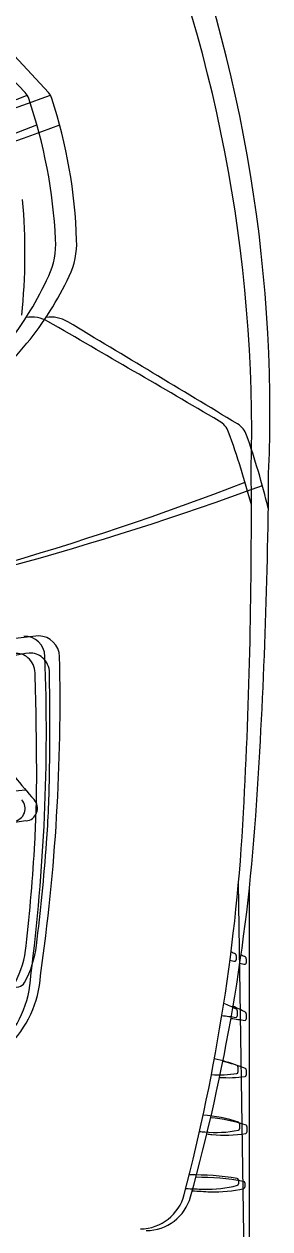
# Model space of a CAD drawing. Extents: x 10133 to 2270741, y 5363 to 1733450.
# Drawn here: x 33167.37 to 33176.28, y 9315.44 to 9359.14 of the extents above; entities that cross this region are included whole.
import ezdxf

# ---------------------------------------------------------------- set-up
doc = ezdxf.new("R2010")
doc.units = 0
doc.layers.add('StdDetailLabel', color=7, linetype='Continuous')

msp = doc.modelspace()

# ---------------------------------------------------------------- linework, layer by layer
at = {"layer": 'StdDetailLabel'}
for p, q in [((33166.253, 9358.807), (33168.254, 9356.657)), ((33165.375, 9358.774), (33167.409, 9356.655)), ((33167.904, 9336.948), (33149.482, 9334.842)), ((33152.817, 9329.834), (33167.42, 9331.371)), ((33167.441, 9330.236), (33166.052, 9330.028)), ((33175.397, 9311.575), (33175.145, 9327.98)), ((33175.548, 9311.459), (33175.548, 9327.867)), ((33175.024, 9325.149), (33175.024, 9325.149)), ((33175.066, 9325.353), (33175.064, 9325.195)), ((33175.429, 9325.241), (33175.424, 9325.084)), ((33175.383, 9325.038), (33175.383, 9325.038)), ((33175.096, 9323.358), (33175.095, 9323.161)), ((33175.428, 9323.246), (33175.424, 9323.049)), ((33175.127, 9321.322), (33175.127, 9321.125)), ((33175.428, 9321.21), (33175.424, 9321.013)), ((33175.176, 9319.265), (33175.184, 9319.068)), ((33175.445, 9319.152), (33175.45, 9318.955)), ((33175.141, 9317.227), (33175.141, 9317.073)), ((33175.379, 9317.115), (33175.376, 9316.961))]:
    msp.add_line(p, q, dxfattribs=at)
for centre, radius, start, end in [((33122.02, 9344.339), 53.603, 358.5354, 23.3172), ((33122.681, 9345.042), 53.603, 357.6535, 22.4353), ((33166.985, 9356.248), 0.587, 18.7375, 43.8231), ((33167.824, 9356.257), 0.587, 17.8556, 42.9412), ((33120.792, 9477.573), 129.715, 286.08035, 291.09895), ((33123.503, 9478.279), 129.715, 285.19846, 290.21706), ((33149.726, 9350.394), 18.812, 2.8183, 18.7375), ((33150.477, 9350.669), 18.812, 1.9364, 17.8556), ((33138.544, 9429.07), 79.199, 275.60683, 291.7062), ((33140.507, 9429.508), 79.199, 274.72495, 290.82431), ((33145.583, 9350.825), 21.822, 354.0909, 5.1183), ((33165.676, 9351.179), 2.843, 335.6367, 2.8183), ((33166.437, 9351.209), 2.843, 334.7548, 1.9364), ((33157.394, 9354.93), 11.935, 321.7881, 335.6367), ((33158.214, 9355.086), 11.935, 320.9062, 334.7548), ((33167.637, 9347.318), 1.194, 59.8834, 99.1664), ((33168.339, 9347.318), 1.194, 59.0015, 98.2845), ((31170.539, 5904.444), 3981.369, 59.779962, 59.883389), ((31118.487, 5935.589), 3981.369, 58.898076, 59.001502), ((33156.12, 9356.787), 14.632, 303.1759, 320.9062), ((33174.062, 9344.074), 0.771, 20.092, 59.78), ((33174.713, 9343.975), 0.771, 19.2101, 58.8981), ((33147.421, 9334.329), 29.138, 14.65, 20.092), ((33147.925, 9334.641), 29.138, 13.7682, 19.2101), ((32972.195, 9341.281), 203.418, 356.97251, 0.47553), ((32972.826, 9344.29), 203.418, 356.09063, 359.59364), ((33135.997, 9444.319), 109.149, 270.86892, 291.15232), ((33138.195, 9444.795), 109.149, 269.98704, 290.27044), ((33167.361, 9336.175), 0.767, 2.2086, 89.9381), ((33167.891, 9336.181), 0.767, 1.3267, 89.0563), ((33167.798, 9333.471), 2.862, 94.8785, 115.7039), ((33167.088, 9335.667), 0.647, 48.8391, 95.7604), ((33167.014, 9335.583), 0.759, 1.6354, 48.8391), ((33167.61, 9335.677), 0.647, 47.9572, 94.8785), ((33098.126, 9333.505), 70.054, 352.72154, 2.20863), ((33098.623, 9334.577), 70.054, 351.83966, 1.32674), ((33167.535, 9335.594), 0.759, 0.7536, 47.9572), ((33026.627, 9331.575), 141.203, 0.1609, 1.63544), ((33027.103, 9333.747), 141.203, 359.27901, 0.75356), ((33178.07, 9340.358), 13.935, 213.2421, 222.1348), ((33125.983, 9331.854), 41.846, 356.7007, 0.1609), ((33126.452, 9332.497), 41.846, 355.8188, 359.279), ((33166.947, 9330.685), 0.464, 276.9262, 43.0166), ((33167.393, 9330.698), 0.464, 276.0443, 42.1348), ((33105.689, 9334.256), 69.739, 345.40946, 356.94319), ((33106.197, 9335.211), 69.739, 344.52757, 356.06131), ((33092.467, 9333.786), 75.418, 353.85461, 356.70071), ((33092.969, 9334.945), 75.418, 352.97272, 355.81883), ((33163.696, 9326.117), 3.778, 332.3977, 353.8546), ((33164.071, 9326.18), 3.778, 331.5158, 352.9727), ((33180.343, 9354.76), 30.085, 259.4513, 259.8176), ((33172.203, 9320.109), 6.006, 61.8546, 63.5943), ((33175.017, 9325.196), 0.0472, 278.7557, 359.9093), ((33175.012, 9325.356), 0.0547, 356.1844, 63.3551), ((33172.485, 9320.042), 6.006, 60.9727, 62.7125), ((33175.374, 9325.245), 0.0547, 355.3025, 62.4732), ((33181.157, 9354.563), 30.085, 258.5694, 258.9357), ((33175.377, 9325.084), 0.0472, 277.8738, 359.0274), ((33163.7, 9324.807), 3.919, 314.8275, 357.4067), ((33164.056, 9324.87), 3.919, 313.9456, 356.5248), ((33167.111, 9324.53), 0.319, 233.7479, 331.5158), ((33172.357, 9318.086), 5.975, 62.9665, 67.8257), ((33172.608, 9318.017), 5.975, 62.0846, 66.9438), ((33175.058, 9323.371), 0.0396, 340.5533, 69.7279), ((33216.2, 9645.284), 324.786, 262.63093, 262.72217), ((33221.481, 9644.501), 324.786, 261.74904, 261.84029), ((33175.048, 9323.161), 0.0472, 278.7557, 359.9093), ((33175.377, 9323.05), 0.0472, 277.8738, 359.0274), ((33175.39, 9323.259), 0.0396, 339.6714, 68.8461), ((33173.19, 9316.193), 5.522, 69.7279, 78.7132), ((33173.412, 9316.111), 5.522, 68.8461, 77.8313), ((33175.09, 9321.335), 0.0396, 340.5533, 69.7279), ((33175.39, 9321.224), 0.0396, 339.6714, 68.8461), ((33174.428, 9325.354), 4.326, 266.4863, 278.7557), ((33174.791, 9325.252), 4.326, 265.6044, 277.8738), ((33175.08, 9321.125), 0.0472, 278.7557, 359.9093), ((33175.377, 9321.014), 0.0472, 277.8738, 359.0274), ((33173.446, 9314.062), 5.522, 72.0173, 85.6656), ((33173.635, 9313.976), 5.522, 71.1354, 84.7837), ((33175.137, 9319.066), 0.0472, 281.045, 2.1986), ((33175.138, 9319.276), 0.0396, 342.8427, 72.0173), ((33175.407, 9319.164), 0.0396, 341.9608, 71.1354), ((33175.872, 9340.149), 21.28, 264.231, 264.7375), ((33174.317, 9323.266), 4.326, 264.7375, 281.045), ((33176.462, 9340.023), 21.28, 263.3492, 263.8556), ((33174.647, 9323.165), 4.326, 263.8556, 280.1631), ((33175.402, 9318.954), 0.0472, 280.1631, 1.3167), ((33173.51, 9307.365), 10.034, 80.9228, 90.8575), ((33173.595, 9307.28), 10.034, 80.0409, 89.9756), ((33174.449, 9338.154), 21.28, 266.7298, 268.4873), ((33174.002, 9321.205), 4.326, 268.4873, 284.7948), ((33174.301, 9321.11), 4.326, 267.6054, 283.9129), ((33175.089, 9317.222), 0.052, 5.1478, 86.1874), ((33175.094, 9317.068), 0.0472, 284.7948, 5.9484), ((33175.327, 9317.111), 0.052, 4.2659, 85.3056), ((33175.329, 9316.957), 0.0472, 283.9129, 5.0665), ((33171.566, 9317.108), 1.667, 270.8819, 345.4095), ((33171.802, 9317.051), 1.667, 270, 344.5276), ((33175.009, 9338.05), 21.28, 265.8479, 267.6054)]:
    msp.add_arc(centre, radius, start, end, dxfattribs=at)

doc.saveas('drawing.dxf')
